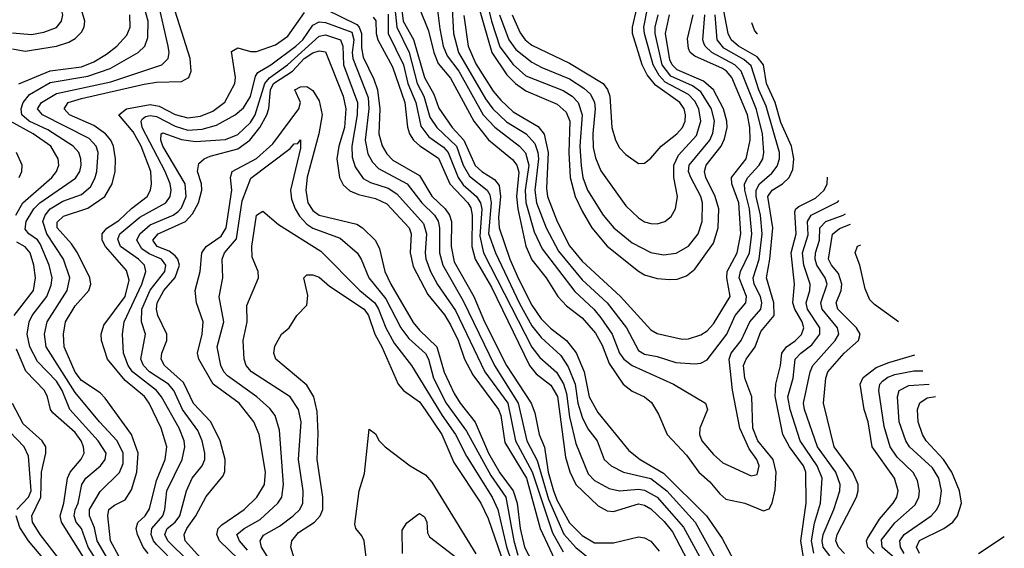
# Model space of a CAD drawing. Header units: inches. Extents: x 990535 to 1117859, y 769386 to 892122.
# Tile 619 of 656: x 1096313 to 1099460, y 816666 to 818354. Entities that reach past the tile are written whole.
import ezdxf

# ---------------------------------------------------------------- set-up
doc = ezdxf.new("R2010")
doc.units = ezdxf.units.IN
doc.header["$MEASUREMENT"] = 0
doc.layers.add('B0891', color=7, linetype='Continuous')

msp = doc.modelspace()

# ---------------------------------------------------------------- linework, layer by layer
at = {"layer": 'B0891', "color": 5}
for points, elevation in [([(1096290, 818312.6), (1096350, 818306.5), (1096390, 818314), (1096430.2, 818329.8), (1096446.6, 818350), (1096450.3, 818370), (1096435.3, 818430), (1096399.5, 818510), (1096397.5, 818550), (1096400.8, 818579.2), (1096420.2, 818650), (1096409.5, 818730), (1096411.1, 818750), (1096460.9, 818850), (1096459.3, 818890), (1096446.4, 818930), (1096435.4, 819010), (1096425.5, 819045.5), (1096311.9, 819230)], 3340), ([(1096630, 816640.9), (1096602.9, 816690), (1096594.5, 816770), (1096597.9, 816790), (1096615.4, 816804.6), (1096650, 816821.7), (1096670, 816853.3), (1096686.9, 816910), (1096690.9, 816970), (1096669.9, 817030), (1096586, 817146), (1096570, 817162.3), (1096510, 817202.6), (1096490, 817228.8), (1096454.7, 817310), (1096452.5, 817350), (1096459.4, 817390), (1096490, 817440.5), (1096534.1, 817490), (1096540.5, 817510), (1096536.7, 817530), (1096497.1, 817610), (1096478.2, 817638.2), (1096432.1, 817690), (1096432.3, 817707.7), (1096453, 817727), (1096530, 817752.8), (1096584.4, 817790), (1096608.6, 817830), (1096617.3, 817870), (1096619.3, 817910), (1096612.9, 817950), (1096604, 817970), (1096586.6, 817990), (1096550, 818016), (1096471.6, 818050), (1096455.2, 818070), (1096467.8, 818090), (1096510, 818103.1), (1096710, 818148.8), (1096750, 818154.5), (1096830, 818156.4), (1096853.1, 818170), (1096860.6, 818190), (1096857, 818230), (1096775.2, 818490)], 3220), ([(1097792.2, 818470), (1097821, 818350), (1097847.6, 818267.6), (1097890, 818211.2), (1097930, 818175.1), (1098050, 818127.7), (1098078.4, 818110), (1098097.7, 818090), (1098110.2, 818050), (1098103.1, 817950), (1098107.2, 817887.2), (1098112.9, 817850), (1098127.9, 817810), (1098177, 817730), (1098212, 817690), (1098270, 817642), (1098330, 817611.4), (1098370, 817603.7), (1098410.9, 817609.1), (1098450, 817631.3), (1098481, 817670), (1098493.4, 817710), (1098495, 817770), (1098489.9, 817790), (1098457.5, 817850), (1098450.7, 817870), (1098452.5, 817890), (1098518.4, 817970), (1098528, 817992), (1098532.8, 818030), (1098523.8, 818070), (1098490, 818123.6), (1098463.1, 818143.1), (1098393.9, 818173.9), (1098366.5, 818210), (1098343.4, 818310), (1098343.7, 818330), (1098353.7, 818370)], 3440), ([(1097764.4, 818450), (1097821.1, 818250), (1097870, 818177.8), (1097897.3, 818150), (1097930, 818127.3), (1098030, 818084.5), (1098059.2, 818059.2), (1098070.7, 818030), (1098067.3, 817930), (1098072, 817850), (1098088.4, 817790), (1098110, 817743.3), (1098141.2, 817690), (1098190, 817630.8), (1098290, 817550.9), (1098310, 817539.9), (1098350, 817527.9), (1098390, 817524.2), (1098413.9, 817526.1), (1098444.1, 817535.9), (1098470, 817557.6), (1098530, 817640.6), (1098545.1, 817690), (1098546.6, 817750), (1098535.3, 817790), (1098505.4, 817850), (1098501, 817870), (1098506.8, 817890), (1098555, 817950), (1098565.7, 817974.3), (1098573.3, 818010), (1098572.6, 818030), (1098561.9, 818070), (1098530, 818130.5), (1098498.4, 818158.4), (1098414, 818194), (1098398.1, 818210), (1098390, 818226), (1098376.4, 818310), (1098389.1, 818370)], 3420), ([(1096590, 816578.2), (1096531.4, 816670), (1096509.8, 816729.8), (1096492.7, 816750), (1096486.7, 816770), (1096489.5, 816789.5), (1096499.8, 816810), (1096511.2, 816870), (1096524.1, 816890), (1096570.7, 816930), (1096585.6, 816950), (1096588.5, 816970), (1096563.7, 817010), (1096472.5, 817110), (1096448.1, 817170), (1096430, 817199.9), (1096370, 817262.8), (1096345.5, 817310), (1096336.5, 817350), (1096343, 817390), (1096352.8, 817410), (1096399.6, 817470), (1096413.7, 817506.3), (1096416.4, 817530), (1096406.4, 817570), (1096378.1, 817638.1), (1096370, 817651.6), (1096341.8, 817670), (1096330, 817685), (1096333, 817710), (1096357.9, 817750), (1096376.5, 817770), (1096491.5, 817848.5), (1096504.6, 817870), (1096509.3, 817890), (1096508.5, 817910), (1096501.3, 817930), (1096483.7, 817950), (1096402.7, 818002.7), (1096342.4, 818030), (1096319.2, 818050), (1096317, 818070), (1096323.9, 818090), (1096344.5, 818115.5), (1096410, 818153.4), (1096530, 818173.6), (1096601.9, 818198.1), (1096691.1, 818250), (1096712.1, 818270), (1096722.4, 818297.6), (1096723.4, 818350), (1096706.6, 818410)], 3260), ([(1096601.1, 816621.1), (1096560.1, 816690), (1096552.1, 816732.1), (1096536, 816770), (1096535.7, 816790), (1096570, 816848.1), (1096631.2, 816908.8), (1096643.2, 816936.9), (1096643.7, 816970), (1096624.5, 817010), (1096567.8, 817070), (1096490, 817164.1), (1096396.9, 817310), (1096392.4, 817350), (1096400.1, 817390), (1096464.7, 817490), (1096473, 817530), (1096452.6, 817590), (1096399.9, 817670), (1096386.6, 817710), (1096393.7, 817730), (1096410, 817750.8), (1096450, 817775), (1096510, 817796.3), (1096539.4, 817820.6), (1096553.1, 817846.9), (1096559.2, 817870), (1096563.1, 817930), (1096557.2, 817950), (1096535.2, 817975.2), (1096385.8, 818050), (1096369.3, 818070), (1096382.7, 818090), (1096430, 818118.3), (1096604.1, 818155.9), (1096767.3, 818210), (1096787.4, 818230), (1096790.6, 818250), (1096787.3, 818270), (1096754, 818414)], 3240), ([(1097528.8, 818430), (1097538.5, 818350), (1097571.5, 818291.5), (1097606.7, 818170), (1097636.5, 818116.5), (1097652.1, 818072.1), (1097695.2, 818010), (1097732.1, 817970), (1097768.4, 817888.4), (1097789.3, 817869.3), (1097830, 817843.9), (1097844.9, 817824.9), (1097849.7, 817790), (1097842.7, 817722.7), (1097845.1, 817690), (1097879.3, 817590), (1097906.6, 817526.5), (1097950, 817442.9), (1097979.2, 817399.2), (1098009, 817369), (1098060.4, 817330), (1098091, 817291), (1098116.6, 817230), (1098133.2, 817150), (1098160.5, 817100.5), (1098259.2, 816979.2), (1098295.6, 816950), (1098370, 816906.3), (1098507.9, 816770), (1098558.1, 816698.1), (1098593.5, 816630)], 3280), ([(1097590, 818390), (1097619.1, 818319.1), (1097636.1, 818250), (1097650, 818213.9), (1097690, 818167.1), (1097764, 818030), (1097810.5, 817970.5), (1097888.1, 817908.1), (1097901.1, 817890), (1097907.4, 817867.4), (1097900.4, 817790), (1097904.3, 817750), (1097930, 817631.4), (1097950, 817587.5), (1097995, 817530), (1098032.3, 817470), (1098060.5, 817440.5), (1098110, 817402.3), (1098153.2, 817353.2), (1098174.6, 817314.6), (1098196.3, 817256.3), (1098241.2, 817190), (1098270, 817168.6), (1098310, 817149.6), (1098331.6, 817131.6), (1098354.8, 817094.8), (1098381.7, 817030), (1098444.1, 816964.1), (1098482.9, 816910), (1098518.8, 816878.8), (1098550, 816840.6), (1098570, 816823.7), (1098630, 816810.1), (1098690, 816785.6), (1098707.9, 816792.1), (1098717.9, 816810), (1098727.2, 816852.8), (1098730.9, 816910), (1098720.3, 816950), (1098672.3, 817010), (1098655.5, 817050), (1098652.4, 817150), (1098630, 817210), (1098626.4, 817250), (1098634.6, 817270), (1098662.8, 817310), (1098681, 817359), (1098724.1, 817410), (1098722.5, 817450), (1098699.6, 817530), (1098710.6, 817589.4), (1098720.2, 817690), (1098703.8, 817790), (1098717.9, 817810), (1098750.7, 817830), (1098771.9, 817850), (1098783.9, 817876.1), (1098787.1, 817910), (1098779.4, 817950), (1098745.7, 818025.7), (1098727.7, 818090), (1098699, 818150), (1098690.3, 818210), (1098670, 818235.8), (1098609.6, 818270), (1098586.6, 818290), (1098576.6, 818310), (1098557.3, 818410)], 3320), ([(1097644.4, 818410), (1097655, 818324.9), (1097666.4, 818270), (1097678.6, 818238.6), (1097715.8, 818190), (1097794.1, 818050), (1097831, 818011), (1097910, 817950.9), (1097929.2, 817929.2), (1097939.4, 817890), (1097927.7, 817810), (1097930.6, 817770.6), (1097956.4, 817676.4), (1097982.2, 817622.2), (1098086.5, 817486.5), (1098147.8, 817430), (1098170, 817402.8), (1098206.1, 817350), (1098229.3, 817290), (1098243.5, 817270), (1098270, 817249.8), (1098402.7, 817190), (1098504, 817130), (1098510.8, 817110), (1098485.9, 817050), (1098485.4, 817030), (1098493.3, 817010), (1098530, 816966.4), (1098559.6, 816939.7), (1098650, 816897.3), (1098670, 816901.7), (1098676.5, 816930), (1098669, 816950), (1098644.4, 816984.4), (1098614.5, 817050), (1098591.3, 817171.3), (1098579.8, 817270), (1098586.6, 817290), (1098618.3, 817330), (1098645.8, 817390), (1098681, 817430), (1098684.6, 817450), (1098680, 817470), (1098659.6, 817510), (1098656.5, 817530), (1098676.3, 817590), (1098685.2, 817670), (1098680.8, 817730), (1098666.7, 817790), (1098666.4, 817810), (1098677.4, 817830), (1098716.1, 817863.9), (1098733.3, 817886.7), (1098741.1, 817910), (1098741.5, 817930), (1098698.1, 818078.1), (1098674.5, 818130), (1098650, 818206.5), (1098626.9, 818226.9), (1098563, 818263), (1098541.3, 818290), (1098534.9, 818370)], 3340), ([(1097693.7, 818410), (1097699.3, 818310), (1097715.5, 818250), (1097801.5, 818101.5), (1097824.8, 818070), (1097868, 818028), (1097931.4, 817990), (1097958.7, 817958.7), (1097969.1, 817930), (1097971, 817910), (1097959.4, 817810), (1097964.5, 817770), (1097995.2, 817690), (1098035.1, 817615.1), (1098110, 817523.3), (1098190.6, 817450), (1098251.7, 817370), (1098290, 817297.7), (1098310, 817285.9), (1098350, 817278.5), (1098410, 817259.5), (1098470, 817254.9), (1098490, 817258), (1098510, 817268.7), (1098572.9, 817350), (1098599.2, 817410), (1098633.6, 817450), (1098635.2, 817470), (1098612.6, 817530), (1098616.5, 817550), (1098644.9, 817610), (1098652.6, 817670), (1098645.2, 817750), (1098630.3, 817810), (1098629.6, 817830), (1098639.5, 817850), (1098676.5, 817890), (1098687.7, 817910), (1098691.3, 817930), (1098686.3, 817990), (1098668, 818068), (1098618.1, 818190), (1098597.8, 818210), (1098524.4, 818250), (1098503.3, 818270), (1098499.5, 818279.5), (1098496.1, 818290), (1098502, 818370)], 3360), ([(1096290, 818261.5), (1096330, 818254), (1096429.8, 818270.2), (1096470, 818282.6), (1096490, 818294.2), (1096510, 818314.4), (1096518.4, 818330), (1096521.2, 818350), (1096508.7, 818390)], 3320), ([(1096723.6, 816650), (1096707, 816670), (1096688.9, 816710), (1096684.5, 816730), (1096690, 816748.7), (1096713.3, 816770), (1096728, 816792), (1096750, 816883.4), (1096777.9, 816950), (1096782.7, 816990), (1096764.9, 817050), (1096726.4, 817130), (1096711.3, 817151.3), (1096650, 817202.6), (1096593.8, 817270), (1096574, 817330), (1096573.5, 817350), (1096581.6, 817378.4), (1096650, 817470), (1096662.2, 817522.2), (1096653.7, 817553.7), (1096586.6, 817630), (1096576.6, 817650), (1096575.9, 817670), (1096591.4, 817688.6), (1096630, 817712.6), (1096670, 817751.6), (1096720.1, 817790), (1096731, 817810), (1096734.4, 817830), (1096731.4, 817870), (1096700.9, 817950), (1096675.8, 817995.8), (1096630, 818050.7), (1096653.5, 818070), (1096730, 818083.3), (1096758.6, 818078.6), (1096810, 818051.4), (1096850, 818040.5), (1096890, 818045.9), (1096930, 818061.9), (1096968.7, 818091.3), (1097000.1, 818150), (1097002.6, 818170), (1096990, 818253), (1097010, 818264.1), (1097050, 818253.1), (1097070, 818252.9), (1097130, 818274.2), (1097170, 818301.6), (1097222.9, 818377.1)], 3180), ([(1097290, 818387.7), (1097390, 818339.2), (1097398.1, 818330), (1097404.9, 818310), (1097404.6, 818264.5), (1097410, 818234.4), (1097444.4, 818164.4), (1097455.7, 818130), (1097463.4, 818070), (1097460, 817990), (1097471, 817951), (1097485.9, 817925.9), (1097505.7, 817905.7), (1097590, 817856.7), (1097630.4, 817790.4), (1097673, 817750), (1097686.7, 817730), (1097692.5, 817710), (1097691.3, 817630), (1097701.5, 817581.5), (1097764.4, 817470), (1097798.7, 817390), (1097868, 817250), (1097947.5, 817130), (1097959, 817099), (1097972.8, 817030), (1097990, 816988.8), (1098002, 816910), (1098018.2, 816850), (1098030, 816819.3), (1098070, 816747.4), (1098110, 816707), (1098150, 816683.9), (1098210, 816684.2), (1098290, 816703.1), (1098310, 816699.8), (1098330, 816689), (1098356.9, 816656.9)], 3180), ([(1097511.1, 818391.1), (1097517.5, 818330), (1097557.6, 818250), (1097583.4, 818150), (1097604.2, 818110), (1097623.3, 818043.2), (1097645.5, 818010), (1097708.7, 817950), (1097730, 817889.7), (1097750, 817854.4), (1097806.8, 817810), (1097815.5, 817795.5), (1097819.7, 817770), (1097811.5, 817671.5), (1097833.6, 817610), (1097910, 817447.6), (1097950, 817377), (1097979.6, 817339.6), (1098041.9, 817281.9), (1098065.7, 817245.6), (1098088.1, 817190), (1098096.4, 817130), (1098110, 817085.6), (1098128.1, 817048.1), (1098157.9, 817010), (1098180.6, 816950), (1098203.5, 816930), (1098242, 816910), (1098330, 816889.6), (1098381.2, 816850), (1098471.3, 816750), (1098560.4, 816590)], 3260), ([(1097846.5, 818370), (1097875.8, 818290), (1097898.6, 818258.6), (1097950, 818218.3), (1097981.2, 818201.2), (1098070, 818165.3), (1098116, 818136), (1098136.7, 818116.7), (1098150, 818090), (1098152.4, 818070), (1098144.5, 817990), (1098145.9, 817945.9), (1098153.3, 817913.3), (1098170, 817871.9), (1098250, 817759.5), (1098290, 817721.6), (1098310, 817709), (1098330, 817703.1), (1098350, 817702.9), (1098374.7, 817710), (1098394.3, 817725.7), (1098409.1, 817750), (1098415, 817790), (1098403.7, 817850), (1098403.5, 817890), (1098417.9, 817922.1), (1098475.3, 817984.7), (1098489.5, 818030.5), (1098482.9, 818070), (1098470, 818094.5), (1098450, 818115), (1098375.1, 818155.1), (1098356, 818176), (1098337.3, 818210), (1098309.8, 818310), (1098307.7, 818330), (1098319.6, 818390)], 3460), ([(1097886.6, 818370), (1097912.1, 818312.1), (1097927.9, 818290), (1097950, 818273.4), (1098070, 818215.4), (1098177.9, 818150), (1098191.5, 818131.5), (1098199, 818110), (1098205.3, 818010), (1098216.8, 817970), (1098230, 817945.6), (1098250, 817923.5), (1098290, 817894.6), (1098310, 817896.5), (1098330, 817912.4), (1098362.9, 817950), (1098412.9, 817990), (1098430.6, 818010), (1098439.1, 818030), (1098441.1, 818050), (1098436.3, 818070), (1098422, 818090), (1098344.8, 818144.8), (1098318.1, 818178.1), (1098302.1, 818210), (1098271.1, 818310), (1098270.9, 818330), (1098285.5, 818390)], 3480), ([(1096310.4, 818149.6), (1096410, 818190.7), (1096510, 818203.9), (1096550, 818219.8), (1096590, 818243.7), (1096622.9, 818270), (1096655.1, 818304.9), (1096666.2, 818330), (1096664.3, 818370)], 3280), ([(1096817, 816610), (1096750, 816678.1), (1096740.3, 816690), (1096733.3, 816710), (1096735.5, 816730), (1096769.7, 816770), (1096776.3, 816790), (1096782.6, 816850), (1096832.3, 816950), (1096840.7, 816990), (1096837.9, 817010), (1096822.5, 817050), (1096766.1, 817150), (1096749.9, 817170), (1096673.4, 817230), (1096659.7, 817250), (1096643.9, 817290), (1096641.4, 817350), (1096646.3, 817390), (1096702.8, 817510), (1096716.2, 817550), (1096712, 817570), (1096692.5, 817590), (1096635.3, 817630), (1096626.3, 817653.7), (1096632.2, 817670), (1096696.5, 817723.5), (1096779.7, 817770), (1096793.8, 817790), (1096796.8, 817810), (1096793.6, 817830), (1096777.3, 817870), (1096704.2, 818010), (1096700.5, 818030), (1096703.8, 818036.2), (1096714.9, 818045.1), (1096730, 818048.7), (1096750, 818045.6), (1096810, 818014.2), (1096850, 818001.1), (1096895.6, 818004.4), (1096942.1, 818017.9), (1097001.1, 818050), (1097027.5, 818072.5), (1097050, 818108.9), (1097066.5, 818173.5), (1097074, 818186), (1097115, 818210), (1097195.4, 818270), (1097217.5, 818290), (1097250, 818336.9), (1097270, 818347.3), (1097290, 818345.2), (1097374.3, 818314.3), (1097381.1, 818290), (1097375.4, 818250), (1097377.5, 818230), (1097425.9, 818105.9), (1097428.3, 818070), (1097417.1, 817970), (1097425.6, 817925.6), (1097439.8, 817899.8), (1097459.2, 817879.2), (1097551.4, 817830), (1097597.7, 817770), (1097638.7, 817730), (1097650, 817710.5), (1097654.1, 817690), (1097654, 817610), (1097664.5, 817570), (1097730, 817456.9), (1097829.8, 817250), (1097906.3, 817130), (1097933.6, 817010), (1097966.3, 816946.3), (1098003, 816823), (1098051.3, 816711.3), (1098090, 816669.2), (1098130, 816637.3)], 3160), ([(1097442.4, 818362.4), (1097450.6, 818350.6), (1097451.8, 818310), (1097457.3, 818290), (1097503.9, 818203.9), (1097543.4, 818090), (1097551.6, 818011.6), (1097558.4, 817990), (1097571.3, 817970), (1097591.3, 817951.3), (1097651.6, 817911.6), (1097687.3, 817830), (1097744.8, 817770), (1097754, 817754), (1097759, 817730), (1097757.3, 817630), (1097768, 817590), (1097820.3, 817500.3), (1097942.1, 817250), (1097963.6, 817223.6), (1098010, 817186.9), (1098031.6, 817151.6), (1098056.9, 816956.9), (1098070.4, 816910.4), (1098090.1, 816870), (1098162, 816802), (1098190, 816786.4), (1098210, 816784.4), (1098290, 816808.5), (1098310, 816804.3), (1098330, 816792.2), (1098372.1, 816752.1), (1098399, 816719), (1098446, 816630)], 3220), ([(1097490, 818371.6), (1097490, 818310), (1097539.3, 818210), (1097553.3, 818150), (1097579.1, 818090), (1097594.6, 818014.6), (1097620.1, 817980.1), (1097666.9, 817946.9), (1097682.5, 817930), (1097713.7, 817850), (1097730, 817827.2), (1097772.3, 817790), (1097785.7, 817770), (1097789.2, 817749.2), (1097783, 817663), (1097795.2, 817610), (1097950, 817308.3), (1097975.5, 817275.5), (1098028.4, 817228.4), (1098051.2, 817191.2), (1098060.7, 817160.7), (1098070, 817086.7), (1098090, 817001.1), (1098130, 816904.5), (1098150, 816882.8), (1098196.9, 816856.9), (1098230, 816850.1), (1098290, 816855.3), (1098310, 816852.3), (1098350, 816829.2), (1098434.4, 816734.4), (1098530, 816558.6)], 3240), ([(1097732.5, 818367.5), (1097746.3, 818270), (1097770, 818213.8), (1097826, 818126), (1097850, 818096.8), (1097890, 818059.6), (1097970, 818012.8), (1097988.9, 817988.9), (1098002, 817930), (1097996.8, 817816.8), (1097999.4, 817790), (1098030.7, 817710), (1098070, 817632.6), (1098110, 817583.4), (1098232.4, 817470), (1098330, 817363.6), (1098350, 817352.5), (1098430, 817334.4), (1098450, 817335.5), (1098490, 817347.7), (1098510, 817360.8), (1098530, 817382.9), (1098583, 817470), (1098572.8, 817530), (1098574.2, 817550), (1098605.7, 817610), (1098617, 817670), (1098610.8, 817770), (1098588.7, 817830), (1098587.7, 817850), (1098634.1, 817910), (1098646.9, 817970), (1098646.4, 818010), (1098639.2, 818050), (1098588.4, 818170), (1098572, 818190), (1098558.4, 818198.4), (1098470, 818237.8), (1098455.9, 818250), (1098450, 818262.6), (1098447.2, 818292.8), (1098465.3, 818370)], 3380), ([(1098670.3, 818308.9), (1098669.5, 818309.5), (1098661.3, 818321.3), (1098652.9, 818344.3)], 3280), ([(1096919.6, 816559.6), (1096786.6, 816690), (1096776.5, 816710), (1096784.1, 816730), (1096809.1, 816750), (1096824.5, 816770), (1096845.9, 816850), (1096864.2, 816890), (1096896.1, 816930), (1096904, 816950), (1096904.2, 816970), (1096895.6, 817010), (1096882.5, 817042.5), (1096832.9, 817110), (1096805.3, 817170), (1096788.1, 817190), (1096728, 817230), (1096707.9, 817250), (1096700.3, 817270), (1096715.1, 817350), (1096701.9, 817390), (1096703.4, 817430), (1096729.4, 817490.6), (1096776.4, 817550), (1096779.7, 817570), (1096765.8, 817590), (1096726.9, 817606.9), (1096703.1, 817623.1), (1096687.4, 817650), (1096697.1, 817670), (1096730, 817699.1), (1096803.1, 817730), (1096818.7, 817741.3), (1096830, 817754), (1096844.5, 817790), (1096841.1, 817830), (1096770.2, 817950), (1096764.1, 817970), (1096764.9, 817990), (1096770, 817993), (1096830, 817972), (1096874.5, 817965.5), (1096970, 817971.5), (1097010, 817987.4), (1097050, 818026.3), (1097065, 818050), (1097096.5, 818150), (1097111, 818169), (1097169.1, 818210), (1097270, 818302), (1097290, 818305.7), (1097337.8, 818290), (1097345.7, 818270), (1097347.3, 818210), (1097392.6, 818090), (1097391.6, 818050), (1097374.6, 817950), (1097375.7, 817915.7), (1097384.6, 817884.6), (1097410, 817847), (1097434, 817834), (1097490, 817815.9), (1097518.5, 817798.5), (1097603.2, 817703.2), (1097612.7, 817670), (1097608.1, 817610), (1097610.7, 817590.7), (1097625.3, 817550), (1097648.2, 817508.2), (1097705.4, 817425.4), (1097799.4, 817230), (1097872.5, 817130), (1097896.9, 817010), (1097951, 816911), (1098015.5, 816715.5), (1098050, 816655.2)], 3140), ([(1096990, 816526.7), (1096842, 816690), (1096838.3, 816710), (1096847, 816730), (1096875.5, 816770), (1096908.6, 816831.4), (1096962.5, 816897.5), (1096968.4, 816911.6), (1096969, 816950), (1096953.5, 817010), (1096923.9, 817070), (1096868.5, 817128.5), (1096835.7, 817195.7), (1096775.4, 817250), (1096764.9, 817270), (1096767.3, 817290), (1096782.7, 817330), (1096783.1, 817350), (1096753.7, 817410), (1096749.4, 817430), (1096752.1, 817450), (1096773.8, 817490), (1096810, 817531.1), (1096823.5, 817570), (1096818.4, 817590), (1096810, 817600.1), (1096790, 817614.9), (1096752.5, 817630), (1096738.5, 817650), (1096754.8, 817670), (1096842.4, 817710), (1096865.2, 817734.8), (1096884, 817770), (1096894.9, 817810), (1096893.6, 817830), (1096881.2, 817870), (1096884.7, 817895.3), (1096901.9, 817910), (1096921.7, 817918.3), (1097010, 817941.7), (1097048.2, 817970), (1097080.2, 818010), (1097102.1, 818050), (1097108.8, 818071.2), (1097114, 818130), (1097124.2, 818150), (1097184.7, 818190), (1097222.2, 818230), (1097250, 818248.9), (1097270, 818254.9), (1097290, 818251.5), (1097346.6, 818110), (1097355, 818070), (1097351.2, 818010), (1097332.7, 817950), (1097326.1, 817910), (1097334.5, 817850), (1097346.9, 817826.9), (1097367.8, 817807.8), (1097395.9, 817795.9), (1097450, 817783.6), (1097486.2, 817766.2), (1097557.6, 817690), (1097564.2, 817670), (1097560.2, 817610), (1097570, 817566.3), (1097616.7, 817476.7), (1097670, 817411.7), (1097690, 817380.2), (1097713.7, 817330), (1097734, 817270), (1097760.8, 817220.8), (1097843.1, 817110), (1097850, 817090), (1097863.7, 817003.7), (1097932, 816890), (1097976.6, 816730), (1098037.7, 816597.7)], 3120), ([(1097011.5, 816631.5), (1096951.4, 816690), (1096942.6, 816710), (1096947.2, 816730), (1096958.4, 816741.6), (1097030, 816790.5), (1097071, 816830), (1097094.9, 816870), (1097098.4, 816910), (1097078.5, 817030), (1097061.1, 817070), (1097014.2, 817130), (1096930.5, 817190.5), (1096884.9, 817270), (1096880.6, 817290), (1096895.7, 817350), (1096898.8, 817390), (1096877.9, 817450), (1096873.3, 817490), (1096889.8, 817550), (1096895.3, 817610), (1096908.7, 817630), (1096956.8, 817663.2), (1096972.9, 817690), (1096990.7, 817810), (1096986.5, 817850), (1096991.6, 817870), (1097069.2, 817910.8), (1097122.1, 817957.9), (1097205.3, 818070), (1097210.3, 818090.3), (1097192.5, 818130), (1097210, 818140.1), (1097230, 818141.3), (1097250, 818128.4), (1097270, 818095.1), (1097278.9, 818050), (1097269, 817990), (1097231.3, 817851.3), (1097227, 817810), (1097233.8, 817770), (1097250, 817744.9), (1097270, 817730.4), (1097390, 817701.7), (1097408.6, 817690), (1097450, 817648.9), (1097462.5, 817622.5), (1097479.4, 817550), (1097499.2, 817510), (1097570, 817387.8), (1097590, 817362.6), (1097646.1, 817310), (1097669.3, 817229.3), (1097701.1, 817161.1), (1097720.1, 817130), (1097768.8, 817068.8), (1097811.1, 816970), (1097847, 816907), (1097890.3, 816850.3), (1097902.7, 816810), (1097911.7, 816730), (1097926.1, 816670), (1097990, 816548)], 3080), ([(1096300.5, 817730), (1096323.1, 817770), (1096415.2, 817850), (1096430.7, 817870), (1096437.5, 817890), (1096435.4, 817910), (1096411.8, 817950), (1096355.6, 817990), (1096282, 818030)], 3280), ([(1097040.5, 816660.5), (1097015, 816690), (1097007, 816710), (1097030.2, 816729.8), (1097081.7, 816758.3), (1097137.2, 816810), (1097150.7, 816830), (1097155.8, 816870), (1097143.1, 817043.1), (1097129.1, 817090), (1097112.4, 817112.4), (1097070.8, 817150), (1096976.8, 817216.8), (1096964.6, 817230), (1096955.9, 817250), (1096943.3, 817310), (1096965, 817390), (1096950.3, 817469.7), (1096962, 817530), (1096960.1, 817590), (1096967.6, 817610), (1097005.8, 817654.3), (1097023.7, 817776.3), (1097051.7, 817848.3), (1097176.7, 817943.3), (1097190, 817958.2), (1097201.2, 817958.8), (1097210, 817970.3), (1097210, 817944.5), (1097178.5, 817810), (1097180.9, 817780.9), (1097192.8, 817750), (1097206.6, 817726.6), (1097230, 817701.3), (1097250, 817688.8), (1097336.6, 817656.6), (1097391, 817610), (1097404.2, 817590), (1097428.5, 817530), (1097483, 817463), (1097530.6, 817370), (1097556, 817336), (1097610, 817288.2), (1097619.1, 817270), (1097635.2, 817210), (1097675.6, 817130), (1097740.7, 817040.7), (1097818.9, 816898.9), (1097866.1, 816830), (1097891.6, 816690), (1097904.4, 816644.4)], 3060), ([(1096311.4, 817850), (1096319.6, 817870), (1096320.4, 817890), (1096302.6, 817930)], 3320), ([(1098817.3, 816637.3), (1098809.5, 816690), (1098826.2, 816810), (1098825, 816910), (1098817.3, 816930), (1098773.4, 816990), (1098751.2, 817030), (1098727.7, 817152.3), (1098729.3, 817190.7), (1098743.9, 817250), (1098748.3, 817290), (1098763.1, 817310), (1098791.3, 817328.7), (1098811, 817349), (1098818.4, 817370), (1098813.4, 817390), (1098789.8, 817430), (1098783.8, 817450), (1098788.6, 817510), (1098778.1, 817610), (1098794.6, 817670), (1098790, 817740.7), (1098793, 817750), (1098802.6, 817757.4), (1098855.7, 817784.3), (1098883.8, 817810), (1098893.4, 817830), (1098894.7, 817850.9)], 3280), ([(1098850.5, 816650.5), (1098842.9, 816690), (1098853.4, 816746.6), (1098872.3, 816810), (1098877.2, 816890), (1098860.9, 816930), (1098807.1, 817010), (1098774.6, 817110), (1098767.9, 817150), (1098784.6, 817210), (1098791.2, 817270), (1098808.8, 817290), (1098844.2, 817315.7), (1098869.4, 817350), (1098870.2, 817370), (1098830.9, 817430), (1098826.1, 817450), (1098838, 817490), (1098838.7, 817510), (1098818.4, 817570), (1098814.4, 817610), (1098832.2, 817667.8), (1098830, 817710), (1098842.1, 817730), (1098927.2, 817772.8), (1098930.7, 817777.4)], 3260), ([(1097135.6, 816590), (1097086, 816670), (1097081.3, 816690), (1097091.4, 816708.5), (1097143.4, 816736.6), (1097186.7, 816770), (1097208.2, 816790), (1097217.7, 816810), (1097218.6, 816850), (1097204, 816950), (1097212.4, 817070), (1097203.5, 817110), (1097177.1, 817150), (1097053.5, 817230), (1097036.9, 817250), (1097029.9, 817270), (1097027, 817330), (1097039.7, 817390), (1097038.2, 817441.8), (1097075.4, 817530), (1097074.5, 817550), (1097056.1, 817596.1), (1097054.7, 817630), (1097069.9, 817730), (1097090, 817742.9), (1097140, 817700), (1097274.7, 817614.7), (1097399.9, 817490), (1097447.4, 817450), (1097459.6, 817430), (1097482.4, 817370), (1097510, 817321.2), (1097565, 817250), (1097662.7, 817090), (1097705.9, 817030), (1097740.5, 816960.5), (1097823.2, 816830), (1097840.5, 816790), (1097868.5, 816671.5), (1097884.1, 816624.1)], 3040), ([(1098902.2, 816642.2), (1098881.1, 816670), (1098877.3, 816690), (1098880.1, 816710), (1098914.5, 816790), (1098933.8, 816850), (1098935.2, 816870), (1098920.6, 816910), (1098862.7, 816990), (1098821, 817110), (1098818.1, 817130), (1098839, 817230), (1098847.6, 817250), (1098919.2, 817330), (1098930.6, 817350), (1098926.1, 817370), (1098877.3, 817430), (1098873.6, 817450), (1098893.2, 817510), (1098887, 817530), (1098860.4, 817570), (1098855.4, 817590), (1098856.6, 817610), (1098868.8, 817650), (1098869.6, 817690), (1098889, 817710), (1098944.9, 817730), (1098952, 817734.1)], 3240), ([(1098948.6, 816650), (1098929.2, 816670), (1098921.6, 816690), (1098924.8, 816710), (1098987.2, 816830), (1098992.9, 816850), (1098992.2, 816870), (1098975.1, 816910), (1098915.4, 816990), (1098882.1, 817130), (1098888.9, 817210), (1098895.6, 817230), (1098947.6, 817290), (1098994, 817330), (1098998.5, 817350), (1098987.6, 817370), (1098927.1, 817430), (1098922.5, 817450), (1098938.2, 817490), (1098940.7, 817510), (1098930, 817544.3), (1098907.5, 817570), (1098897.6, 817590), (1098910.3, 817669.7), (1098932.8, 817687.2), (1098967.8, 817701.8)], 3220), ([(1096294.7, 817410), (1096356.6, 817490), (1096363.5, 817530), (1096358.1, 817570), (1096345.8, 817610), (1096330, 817629.3), (1096303.4, 817643.4)], 3280), ([(1099121.8, 817389.4), (1099045, 817445), (1099030, 817460.2), (1099014.6, 817494.6), (1098997.5, 817570), (1098982.4, 817610), (1098990, 817631.6), (1099000.5, 817635.5)], 3180), ([(1097197.4, 816610), (1097179.6, 816670), (1097182.5, 816690), (1097203.5, 816716.5), (1097254.4, 816750), (1097273.2, 816770), (1097281.9, 816790), (1097281.3, 816830), (1097263.2, 816950), (1097266.6, 817033.4), (1097263, 817103), (1097252.8, 817150), (1097230, 817187), (1097131.3, 817270), (1097125, 817290), (1097128.6, 817311.4), (1097148.9, 817350), (1097174, 817370), (1097198, 817410), (1097230, 817443), (1097233.1, 817473.1), (1097221.2, 817530), (1097230, 817539.7), (1097250, 817539.6), (1097270, 817531.8), (1097303.2, 817503.2), (1097413.1, 817430), (1097427.8, 817410), (1097447.9, 817350), (1097470, 817310), (1097522, 817190), (1097539.1, 817170), (1097590, 817133.8), (1097608.7, 817108.7), (1097661.7, 817030), (1097700.1, 816940.1), (1097786, 816810), (1097810, 816761.7), (1097862, 816610)], 3020), ([(1096521.4, 816630), (1096446, 816750), (1096442.5, 816770), (1096454, 816810), (1096465.8, 816890), (1096474.1, 816910), (1096509.5, 816950.5), (1096518.3, 816970), (1096517.1, 816990), (1096508.9, 817010), (1096490, 817036.3), (1096418.7, 817098.7), (1096410.9, 817110), (1096401.5, 817150), (1096391.5, 817170), (1096332.1, 817232.1), (1096302.2, 817302.2)], 3280), ([(1099043.3, 816650), (1099023.6, 816670), (1099018.8, 816690), (1099022.5, 816697.5), (1099060.4, 816759.6), (1099104.8, 816810), (1099116, 816830), (1099119.8, 816850), (1099108.6, 816890), (1099037.1, 816990), (1099024.6, 817070), (1099011.1, 817110), (1098999.3, 817190), (1099008.4, 817211.6), (1099050, 817243.3), (1099090, 817259.4), (1099173.7, 817284)], 3180), ([(1099161.1, 816590), (1099068.8, 816670), (1099066.5, 816693.5), (1099110, 816747.4), (1099174.7, 816805.3), (1099186.7, 816830), (1099188.9, 816850), (1099182.6, 816882.6), (1099168.3, 816908.4), (1099117.5, 816957.5), (1099094.2, 816990), (1099075.6, 817055.6), (1099058.3, 817170), (1099062.1, 817190), (1099070, 817199.7), (1099087.2, 817212.8), (1099110, 817221.6), (1099170, 817233.3), (1099199.1, 817232.6)], 3160), ([(1099139.7, 816650), (1099127.9, 816670), (1099125.8, 816690), (1099139.1, 816710), (1099225.3, 816770), (1099244.1, 816790), (1099253, 816810), (1099259.3, 816850), (1099250.5, 816890), (1099230, 816923.1), (1099156.2, 816990), (1099144.5, 817010), (1099123.3, 817070), (1099118.6, 817150), (1099123.7, 817170), (1099154.2, 817185.8), (1099219.6, 817190.9)], 3140), ([(1099188.3, 816650), (1099179.1, 816670), (1099189, 816691), (1099266.5, 816730), (1099295.1, 816750), (1099310.3, 816770), (1099322.6, 816810), (1099316.8, 816850), (1099291.6, 816910), (1099264.8, 816950), (1099209.9, 817010), (1099198.2, 817030), (1099184.4, 817070), (1099182.3, 817110), (1099189.1, 817130.9), (1099212.7, 817147.3), (1099239.4, 817150.7)], 3120), ([(1096440.7, 816630), (1096378.3, 816710), (1096353.1, 816750), (1096351.3, 816770), (1096380.7, 816830), (1096382, 816910), (1096395.9, 816970), (1096395.7, 816990), (1096384.7, 817010), (1096323.7, 817063.7), (1096290, 817128.3)], 3320), ([(1096303.7, 816790), (1096341.2, 816830), (1096348.8, 816850), (1096340.8, 816960.8), (1096326.8, 816990), (1096279.6, 817039.6)], 3340), ([(1097420.9, 816630), (1097413.3, 816690), (1097406.6, 816706.6), (1097387.1, 816730), (1097383.9, 816743.9), (1097397.7, 816850), (1097414.5, 816905.5), (1097430, 817047.3), (1097450, 817032.4), (1097461.5, 817010), (1097480.7, 816990), (1097560.7, 816930), (1097610, 816900.9), (1097630, 816878), (1097770, 816648.6)], 2980), ([(1096392.4, 816630), (1096340.6, 816690), (1096313.2, 816733.2), (1096301.9, 816770)], 3340), ([(1097535.6, 816650), (1097535.5, 816724.5), (1097550, 816747.6), (1097585.2, 816774.8), (1097590, 816777.5), (1097606.9, 816766.9), (1097614.1, 816750), (1097616.2, 816716.2), (1097622.7, 816702.7), (1097710, 816636)], 2960), ([(1099377.4, 816650), (1099459.5, 816704)], 3080)]:
    msp.add_lwpolyline(points, dxfattribs=dict(at, elevation=elevation))

doc.saveas('drawing.dxf')
